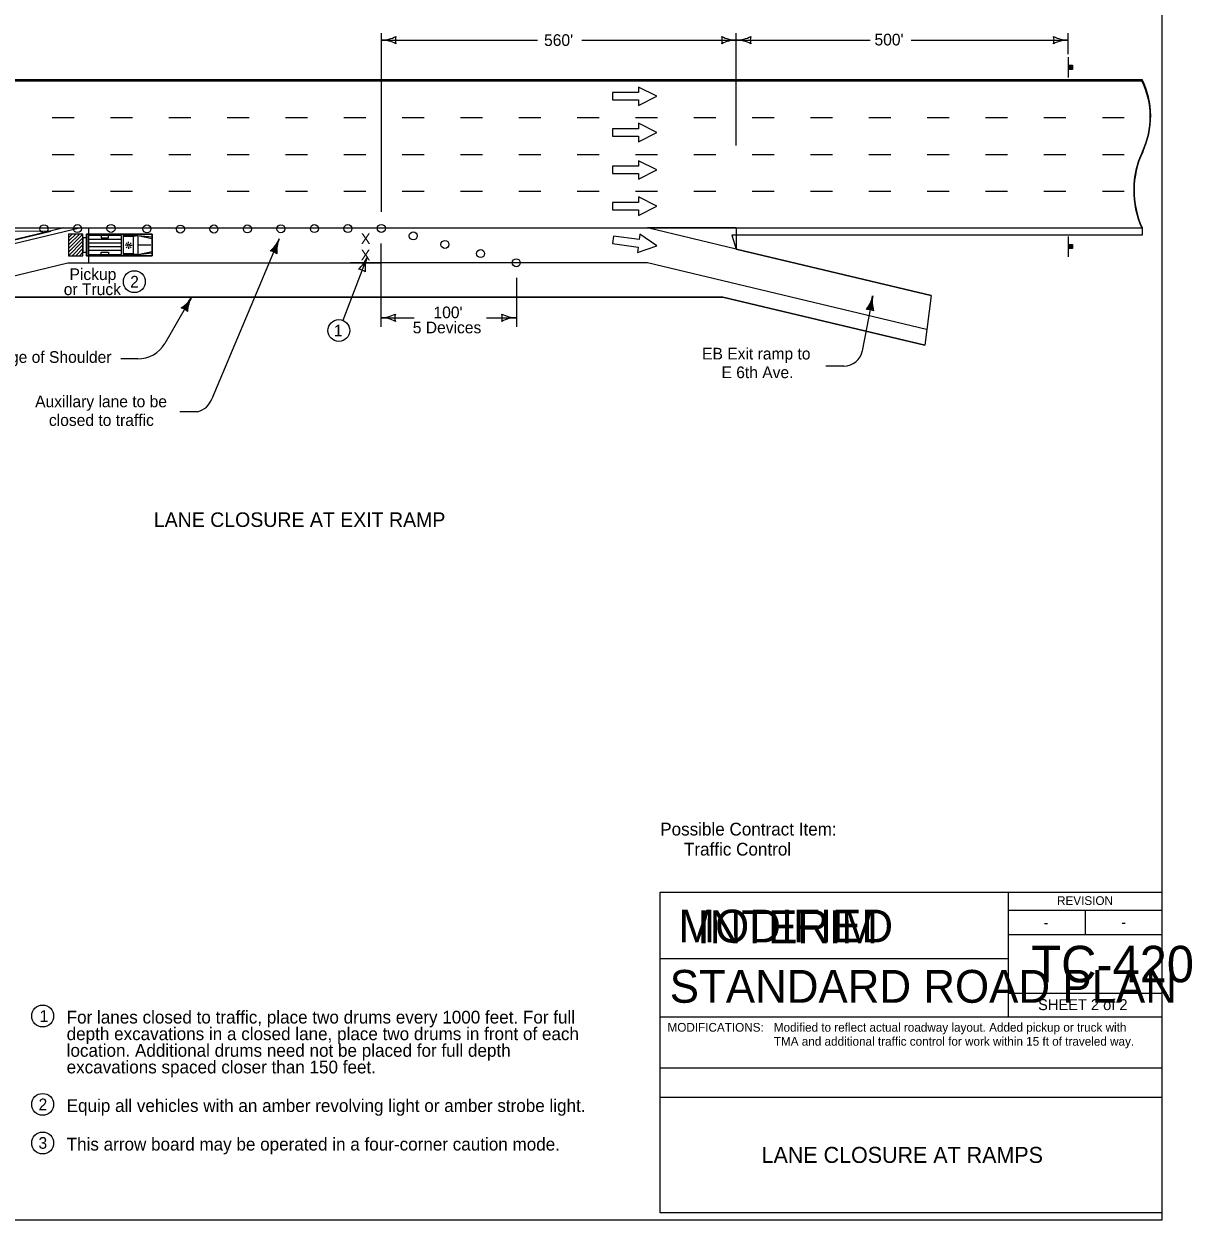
# Model space of a CAD drawing. Extents: x -1403959 to 81668, y -1400582 to 11018.
# Drawn here: x 18907 to 20509, y 7924 to 9565 of the extents above; entities that cross this region are included whole.
import ezdxf

# ---------------------------------------------------------------- set-up
doc = ezdxf.new("R2010")
doc.units = 0
for name, color, linetype in [('North Arrow', 7, 'Continuous'), ('tdBridge', 7, 'Continuous'), ('tdCiAdjCityStreetTxt', 7, 'Continuous'), ('tdCiIntDivCL', 7, 'Continuous'), ('tdCiStrucDataSec', 7, 'Continuous'), ('tdCoCorpTxt', 7, 'Continuous'), ('tdCoHydroTxtLg', 7, 'Continuous'), ('tdCoRROwnerTxt', 7, 'Continuous'), ('tdCoTwpRngTxt', 7, 'Continuous'), ('tdRailBNSF', 7, 'Continuous'), ('tdRailIA_Int_RR', 7, 'Continuous'), ('tdRailNorfolk_South', 7, 'Continuous'), ('tdRailUP', 7, 'Continuous')]:
    doc.layers.add(name, color=color, linetype=linetype)

msp = doc.modelspace()

# ---------------------------------------------------------------- linework, layer by layer
at = {"layer": 'North Arrow'}
for centre in [(19058.4, 9211.1), (19338.8, 9144.1), (18932.7, 8203.9), (18932.7, 8082.7), (18932.7, 8029.8)]:
    msp.add_circle(centre, 15, dxfattribs=at)
at = {"layer": 'tdBridge'}
for p, q in [((19083, 9276.5), (18993, 9276.5)), ((18993, 9276.5), (18993, 9246.5)), ((19083, 9246.5), (19083, 9276.5)), ((18993, 9246.5), (19083, 9246.5))]:
    msp.add_line(p, q, dxfattribs=at)
at = {"layer": 'tdCiAdjCityStreetTxt'}
for p, q in [((17425.4, 9486.8), (20440.3, 9486.8)), ((18968, 9256.5), (18988, 9276.5)), ((18968, 9261.5), (18983, 9276.5)), ((18968, 9266.5), (18978, 9276.5)), ((18968, 9271.5), (18973, 9276.5)), ((18968, 9251.5), (18988, 9271.5)), ((18993, 9276.5), (19083, 9276.5)), ((18993, 9246.5), (18993, 9276.5)), ((19013, 9274.5), (19013, 9271.5)), ((19013, 9271.5), (19023, 9271.5)), ((19023, 9271.5), (19023, 9274.5)), ((19043, 9276.5), (19043, 9246.5)), ((19063, 9274.5), (19043, 9274.5)), ((19043, 9273.5), (19057, 9273.5)), ((19057, 9273.5), (19063, 9274.5)), ((19057, 9273.5), (19057, 9249.5)), ((19063, 9274.5), (19063, 9248.5)), ((19063, 9274.5), (19083, 9270.5)), ((19063, 9274.5), (19083, 9272.5)), ((19083, 9276.5), (19083, 9246.5)), ((18968, 9246.5), (18988, 9266.5)), ((18973, 9246.5), (18988, 9261.5)), ((18978, 9246.5), (18988, 9256.5)), ((18995, 9269.5), (19041, 9269.5)), ((18995, 9264.5), (19041, 9264.5)), ((18995, 9259.5), (19041, 9259.5)), ((18995, 9254.5), (19041, 9254.5)), ((19047.8, 9261), (19045.8, 9261)), ((19048.6, 9262.9), (19047.2, 9264.4)), ((19048.7, 9259.1), (19047.3, 9257.6)), ((19050.5, 9263.8), (19050.5, 9265.8)), ((19050.6, 9258.3), (19050.6, 9256.3)), ((19052.5, 9263), (19053.9, 9264.4)), ((19052.5, 9259.1), (19054, 9257.7)), ((19053.3, 9261.1), (19055.3, 9261.1)), ((19064, 9261.5), (19081, 9261.5)), ((20151.1, 9192.1), (19883.8, 9255.8)), ((18983, 9246.5), (18988, 9251.5)), ((19083, 9246.5), (18993, 9246.5)), ((19013, 9248.5), (19013, 9251.5)), ((19013, 9251.5), (19023, 9251.5)), ((19023, 9251.5), (19023, 9248.5)), ((19057, 9249.5), (19043, 9249.5)), ((19062, 9248.5), (19043, 9248.5)), ((19057, 9249.5), (19063, 9248.5)), ((19063, 9248.5), (19083, 9252.5)), ((19063, 9248.5), (19083, 9250.5))]:
    msp.add_line(p, q, dxfattribs=at)
for points in [[(18995.4, 9284.8), (18995.4, 9236.8), (19396.3, 9236.8), (19396.3, 9190.1), (18877.7, 9190.1), (18334.5, 9060.7), (18317.7, 9131.3), (18784.9, 9242.6), (18615.4, 9242.6), (18615.4, 9284.8)], [(18784.9, 9242.6), (18615.4, 9242.6), (18615.4, 9284.7), (18784.9, 9284.7), (18961.7, 9284.8)], [(18988, 9276.5), (18968, 9276.5), (18968, 9246.5), (18988, 9246.5)], [(18988, 9251.5), (18993, 9251.5), (18993, 9271.5), (18988, 9271.5)], [(18995, 9274.5), (18995, 9248.5), (19041, 9248.5), (19041, 9274.5)]]:
    msp.add_lwpolyline(points, close=True, dxfattribs=at)
msp.add_lwpolyline([(18334.5, 9060.7), (18877.7, 9190.1), (19865.3, 9190.1), (20142.1, 9124.1)], dxfattribs=at)
for centre, radius, start, end in [((20339.6, 9437.2), 111.8, 334.749, 26.1868), ((20553.4, 9336.4), 124.7, 154.749, 204.447)]:
    msp.add_arc(centre, radius, start, end, dxfattribs=at)
msp.add_ellipse((19050.6, 9261.1), major_axis=(0, -1.48), ratio=0.999938, dxfattribs=at)
at = {"layer": 'tdCiIntDivCL'}
msp.add_line((17424.5, 9488), (20440.3, 9488.5), dxfattribs=at)
msp.add_lwpolyline([(20440.4, 9284.8), (20440.4, 9274.8), (19877.7, 9274.8), (19883.8, 9255.8), (20151.1, 9192.1), (20142.1, 9124.1), (19865.3, 9190.1), (18877.7, 9190.1), (18334.5, 9060.7), (18317.7, 9131.3), (18784.9, 9242.6), (18943.8, 9280.5), (17954.7, 9277.6), (17415.1, 9152.6), (17415.1, 9210.2), (17899.5, 9325.3), (17419.6, 9325.3), (17419.6, 9335.3)], dxfattribs=at)
msp.add_lwpolyline([(19762.2, 9284.8), (19883.8, 9284.8), (19883.8, 9255.8)], close=True, dxfattribs=at)
for centre, radius, start, end in [((20337.8, 9438.1), 114.2, 334.749, 26.1697), ((20553.4, 9336.4), 124.2, 154.749, 204.5399)]:
    msp.add_arc(centre, radius, start, end, dxfattribs=at)
at = {"layer": 'tdCiStrucDataSec'}
for p, q in [((19257.1, 9269.7), (19164.7, 9050.6)), ((19257.1, 9269.7), (19253.3, 9260.8)), ((19137, 9190.1), (19100.3, 9126.5)), ((19137, 9190.1), (19127.4, 9173.4)), ((19137, 9190.1), (19132.2, 9181.7)), ((20070.8, 9191.8), (20056.6, 9116.2)), ((20070.8, 9191.8), (20069, 9182.2)), ((19063.1, 9105.4), (19040, 9105.4)), ((20031.2, 9095.4), (20006.7, 9095.4)), ((19145.2, 9032.7), (19120.7, 9032.7))]:
    msp.add_line(p, q, dxfattribs=at)
for points in [[(19714, 9470.5), (19714, 9460.4), (19749.6, 9460.4), (19749.6, 9452.7), (19775, 9465.4), (19749.6, 9478.1), (19749.6, 9470.5), (19714, 9470.5)], [(19714, 9420.9), (19714, 9410.7), (19749.6, 9410.7), (19749.6, 9403.1), (19775, 9415.8), (19749.6, 9428.5), (19749.6, 9420.9), (19714, 9420.9)], [(19714, 9369.5), (19714, 9359.4), (19749.6, 9359.4), (19749.6, 9351.7), (19775, 9364.4), (19749.6, 9377.1), (19749.6, 9369.5), (19714, 9369.5)], [(19714, 9319.9), (19714, 9309.7), (19749.6, 9309.7), (19749.6, 9302.1), (19775, 9314.8), (19749.6, 9327.5), (19749.6, 9319.9), (19714, 9319.9)], [(19715.4, 9273.7), (19713.9, 9263.7), (19749.1, 9258.7), (19748.1, 9251.2), (19775, 9260.2), (19751.6, 9276.3), (19750.6, 9268.8), (19715.4, 9273.7)], [(19253, 9251), (19250, 9253), (19246.4, 9253.8), (19249.9, 9256.9), (19254, 9262.6), (19252.7, 9255.2), (19252.8, 9251.7), (19250.2, 9253.6), (19248, 9254.3), (19250.3, 9256.3), (19252.7, 9259.5), (19252.2, 9255.3), (19252, 9253.1), (19249.4, 9254.6), (19251.5, 9256.7), (19251.3, 9254.5), (19250.3, 9254.8), (19251, 9255.6)], [(19130.7, 9172), (19128, 9174.4), (19124.5, 9175.5), (19128.4, 9178.2), (19133.1, 9183.4), (19131, 9176.1), (19130.6, 9172.7), (19128.3, 9174.9), (19126.1, 9175.8), (19128.7, 9177.6), (19131.4, 9180.4), (19130.4, 9176.3), (19130, 9174.2), (19127.6, 9176), (19130, 9177.9), (19129.5, 9175.6), (19128.5, 9176.1), (19129.3, 9176.8)], [(20070.8, 9172.6), (20067.4, 9174), (20063.7, 9173.9), (20066.6, 9177.7), (20069.3, 9184.2), (20069.7, 9176.6), (20070.5, 9173.3), (20067.5, 9174.6), (20065.2, 9174.7), (20067.1, 9177.3), (20068.7, 9180.8), (20069.1, 9176.6), (20069.4, 9174.4), (20066.5, 9175.4), (20068.2, 9177.9), (20068.4, 9175.6), (20067.4, 9175.8), (20067.9, 9176.7)]]:
    msp.add_lwpolyline(points, dxfattribs=at)
for centre, radius, start, end in [((19217.9, 9286.3), 42.5, 308.9165, 336.989), ((19296.2, 9253.1), 42.5, 156.989, 185.0615), ((19243.1, 9236.9), 16.4, 49.2557, 84.7224), ((19337.9, 9260.2), 42.5, 310.9168, 338.9892), ((19417.3, 9229.8), 42.5, 158.9892, 187.0617), ((19364.8, 9211.7), 16.4, 51.2559, 86.7226), ((19100.2, 9211.3), 42.5, 301.98, 330.0525), ((19173.8, 9168.8), 42.5, 150.0525, 178.125), ((20029, 9199.6), 42.5, 321.27, 349.3424), ((20112.6, 9183.9), 42.5, 169.3424, 197.4149), ((19119.2, 9159.2), 16.4, 42.3192, 77.7859), ((20064.2, 9156.7), 16.4, 61.6091, 97.0758), ((19063.7, 9147.7), 42.3, 269.2333, 329.9689), ((20031.2, 9121.2), 25.9, 270.0012, 349.9988), ((19138.5, 9059.5), 27.6, 283.9025, 341.1587)]:
    msp.add_arc(centre, radius, start, end, dxfattribs=at)
at = {"layer": 'tdCoHydroTxtLg'}
for p, q in [((20256.6, 8374), (20256.6, 8282.7)), ((20256.6, 8349.1), (20467.5, 8349.1)), ((20362.1, 8349.1), (20362.1, 8315.9)), ((20256.6, 8315.9), (20467.5, 8315.9)), ((19779.5, 8282.7), (20256.6, 8282.7)), ((20256.6, 8282.7), (20256.6, 8202.7)), ((20467.5, 8234.9), (20256.6, 8234.9)), ((19779.5, 8202.7), (20467.5, 8202.7)), ((19779.5, 8132.7), (20467.5, 8132.7)), ((19779.5, 8092.7), (20467.5, 8092.7)), ((19779.5, 8092.7), (20467.5, 8092.7))]:
    msp.add_line(p, q, dxfattribs=at)
msp.add_lwpolyline([(19779.5, 8374), (20467.5, 8374), (20467.5, 7934), (19779.5, 7934)], close=True, dxfattribs=at)
at = {"layer": 'tdRailBNSF'}
for p, q in [((18981.7, 9284.8), (19297.2, 9284.8)), ((19762.2, 9284.8), (20439.9, 9284.8))]:
    msp.add_line(p, q, dxfattribs=at)
at = {"layer": 'tdRailIA_Int_RR'}
for p, q in [((19397.1, 9307), (19397.1, 9551.8)), ((19883.8, 9398.1), (19883.8, 9551.8)), ((20338.8, 9523.2), (20338.8, 9551.8)), ((19397.1, 9542.5), (19611.3, 9542.5)), ((19672, 9542.5), (19883.8, 9542.5)), ((19883.8, 9542.5), (20067.2, 9542.5)), ((20123.8, 9542.5), (20338.8, 9542.5)), ((19396.3, 9263.7), (19396.3, 9149.4)), ((19377.6, 9245), (19344.2, 9158.1)), ((19582.2, 9216.6), (19582.2, 9149.4)), ((19396.3, 9161.7), (19442.1, 9161.7)), ((19541.2, 9161.7), (19582.2, 9161.7))]:
    msp.add_line(p, q, dxfattribs=at)
for centre, radius, start, end in [((19397.1, 9585), 42.5, 270, 298.0725), ((19397.1, 9500), 42.5, 61.9275, 90), ((19432.7, 9542.5), 16.4, 162.2666, 197.7334), ((19848.2, 9542.5), 16.4, 342.2666, 17.7333), ((19883.8, 9585), 42.5, 241.9275, 270), ((19848.2, 9542.5), 16.4, 342.2666, 17.7333), ((19883.8, 9585), 42.5, 241.9275, 270), ((19883.8, 9500), 42.5, 90, 118.0725), ((19883.8, 9500), 42.5, 90, 118.0725), ((19883.8, 9585), 42.5, 270, 298.0725), ((19883.8, 9585), 42.5, 270, 298.0725), ((19883.8, 9500), 42.5, 61.9275, 90), ((19883.8, 9500), 42.5, 61.9275, 90), ((19919.4, 9542.5), 16.4, 162.2666, 197.7334), ((19919.4, 9542.5), 16.4, 162.2666, 197.7334), ((20303.1, 9542.5), 16.4, 342.2666, 17.7333), ((20338.8, 9585), 42.5, 241.9275, 270), ((20338.8, 9500), 42.5, 90, 118.0725), ((19396.3, 9204.2), 42.5, 270, 298.0725), ((19396.3, 9119.2), 42.5, 61.9275, 90), ((19431.9, 9161.7), 16.4, 162.2666, 197.7334), ((19546.5, 9161.7), 16.4, 342.2666, 17.7333), ((19582.2, 9204.2), 42.5, 241.9275, 270), ((19582.2, 9119.2), 42.5, 90, 118.0725)]:
    msp.add_arc(centre, radius, start, end, dxfattribs=at)
at = {"layer": 'tdRailNorfolk_South'}
for p, q in [((20339, 9519), (20339, 9491.1)), ((20339.4, 9502.3), (20339.4, 9508)), ((20339.7, 9508), (20339.7, 9502.3)), ((20340, 9502.3), (20340, 9508)), ((20340.2, 9508), (20340.2, 9502.3)), ((20340.4, 9502.3), (20340.4, 9508)), ((20340.7, 9508), (20340.7, 9502.3)), ((20341, 9502.3), (20341, 9508)), ((20341.3, 9508), (20341.3, 9502.3)), ((20341.5, 9502.3), (20341.5, 9508)), ((20341.8, 9508), (20341.8, 9502.3)), ((20342.2, 9502.3), (20342.2, 9508)), ((20342.6, 9508), (20342.6, 9502.3)), ((20342.9, 9502.3), (20342.8, 9508)), ((20343.3, 9508), (20343.3, 9502.3)), ((20343.5, 9502.3), (20343.5, 9508)), ((20343.8, 9508), (20343.8, 9502.3)), ((20344, 9502.3), (20344, 9508)), ((20344.4, 9508), (20344.4, 9502.3)), ((18945.7, 9436.3), (18975.7, 9436.3)), ((19025.7, 9436.3), (19055.7, 9436.3)), ((19105.7, 9436.3), (19135.7, 9436.3)), ((19185.7, 9436.3), (19215.7, 9436.3)), ((19265.7, 9436.3), (19295.7, 9436.3)), ((19345.7, 9436.3), (19375.7, 9436.3)), ((19425.7, 9436.3), (19455.7, 9436.3)), ((19505.7, 9436.3), (19535.7, 9436.3)), ((19585.7, 9436.3), (19615.7, 9436.3)), ((19665.7, 9436.3), (19695.7, 9436.3)), ((19745.7, 9436.3), (19775.7, 9436.3)), ((19825.7, 9436.3), (19855.7, 9436.3)), ((19905.7, 9436.3), (19935.7, 9436.3)), ((19985.7, 9436.3), (20015.7, 9436.3)), ((20065.7, 9436.3), (20095.7, 9436.3)), ((20145.7, 9436.3), (20175.7, 9436.3)), ((20225.7, 9436.3), (20255.7, 9436.3)), ((20305.7, 9436.3), (20335.7, 9436.3)), ((20385.7, 9436.3), (20415.7, 9436.3)), ((18945.7, 9385.8), (18975.7, 9385.8)), ((19025.7, 9385.8), (19055.7, 9385.8)), ((19105.7, 9385.8), (19135.7, 9385.8)), ((19185.7, 9385.8), (19215.7, 9385.8)), ((19265.7, 9385.8), (19295.7, 9385.8)), ((19345.7, 9385.8), (19375.7, 9385.8)), ((19425.7, 9385.8), (19455.7, 9385.8)), ((19505.7, 9385.8), (19535.7, 9385.8)), ((19585.7, 9385.8), (19615.7, 9385.8)), ((19665.7, 9385.8), (19695.7, 9385.8)), ((19745.7, 9385.8), (19775.7, 9385.8)), ((19825.7, 9385.8), (19855.7, 9385.8)), ((19905.7, 9385.8), (19935.7, 9385.8)), ((19985.7, 9385.8), (20015.7, 9385.8)), ((20065.7, 9385.8), (20095.7, 9385.8)), ((20145.7, 9385.8), (20175.7, 9385.8)), ((20225.7, 9385.8), (20255.7, 9385.8)), ((20305.7, 9385.8), (20335.7, 9385.8)), ((20385.7, 9385.8), (20415.7, 9385.8)), ((18945.7, 9335.3), (18975.7, 9335.3)), ((19025.7, 9335.3), (19055.7, 9335.3)), ((19105.7, 9335.3), (19135.7, 9335.3)), ((19185.7, 9335.3), (19215.7, 9335.3)), ((19265.7, 9335.3), (19295.7, 9335.3)), ((19345.7, 9335.3), (19375.7, 9335.3)), ((19425.7, 9335.3), (19455.7, 9335.3)), ((19505.7, 9335.3), (19535.7, 9335.3)), ((19585.7, 9335.3), (19615.7, 9335.3)), ((19665.7, 9335.3), (19695.7, 9335.3)), ((19745.7, 9335.3), (19775.7, 9335.3)), ((19825.7, 9335.3), (19855.7, 9335.3)), ((19905.7, 9335.3), (19935.7, 9335.3)), ((19985.7, 9335.3), (20015.7, 9335.3)), ((20065.7, 9335.3), (20095.7, 9335.3)), ((20145.7, 9335.3), (20175.7, 9335.3)), ((20225.7, 9335.3), (20255.7, 9335.3)), ((20305.7, 9335.3), (20335.7, 9335.3)), ((20385.7, 9335.3), (20415.7, 9335.3)), ((18835.5, 9249.5), (18983.3, 9284.8)), ((18843.1, 9284.8), (18983.3, 9284.8)), ((18961.7, 9284.8), (19762.2, 9284.8)), ((19883.8, 9255.8), (19762.2, 9284.8)), ((19883.8, 9284.8), (19762.2, 9284.8)), ((19883.8, 9284.8), (20439.9, 9284.8)), ((20339, 9273.2), (20339, 9245.2)), ((20339.4, 9256.5), (20339.4, 9262.1)), ((20339.7, 9262.1), (20339.7, 9256.5)), ((20340, 9256.5), (20340, 9262.1)), ((20340.2, 9262.1), (20340.2, 9256.5)), ((20340.4, 9256.5), (20340.4, 9262.1)), ((20340.7, 9262.1), (20340.7, 9256.5)), ((20341, 9256.5), (20341, 9262.1)), ((20341.3, 9262.1), (20341.3, 9256.5)), ((20341.5, 9256.5), (20341.5, 9262.1)), ((20341.8, 9262.1), (20341.8, 9256.5)), ((20342.2, 9256.5), (20342.2, 9262.1)), ((20342.6, 9262.1), (20342.6, 9256.5)), ((20342.9, 9256.5), (20342.8, 9262.1)), ((20343.3, 9262.1), (20343.3, 9256.5)), ((20343.5, 9256.5), (20343.5, 9262.1)), ((20343.8, 9262.1), (20343.8, 9256.5)), ((20344, 9256.5), (20344, 9262.1)), ((20344.4, 9262.1), (20344.4, 9256.5)), ((18397.9, 9101.4), (18967.1, 9236.8)), ((18967.1, 9236.8), (19354.7, 9236.8)), ((19762.2, 9236.8), (19354.7, 9236.8)), ((20144.6, 9145.6), (19762.2, 9236.8))]:
    msp.add_line(p, q, dxfattribs=at)
for points in [[(20339.1, 9502.3), (20339.1, 9508), (20344.8, 9508), (20344.8, 9502.3)], [(20339.1, 9256.5), (20339.1, 9262.2), (20344.8, 9262.2), (20344.8, 9256.5)]]:
    msp.add_lwpolyline(points, close=True, dxfattribs=at)
for centre in [(18934.5, 9283.8), (18980.4, 9283.9), (19026.4, 9284.1), (19075.7, 9283.6), (19121.6, 9283.2), (19167.5, 9283.4), (19213.4, 9283.5), (19259.3, 9283.7), (19305.3, 9283.9), (19351.2, 9284), (19397.1, 9284.2), (19440.9, 9274), (19484.3, 9262.2), (19533.2, 9249.6), (19582.1, 9237.1)]:
    msp.add_circle(centre, 5.5, dxfattribs=at)
at = {"layer": 'tdRailUP'}
msp.add_lwpolyline([(17332.5, 9944), (20467.5, 9944), (20467.5, 7924), (17332.5, 7924)], close=True, dxfattribs=at)

# ---------------------------------------------------------------- texts
at = {"layer": 'North Arrow'}
for s, height, p in [('2', 16, (19052.7, 9203.1)), ('1', 16, (19332, 9136.1)), ('Possible Contract Item:', 17.5, (19779.5, 8451.5)), ('     Traffic Control', 17.5, (19779.5, 8424)), ('1', 16, (18928.5, 8195.9)), ('2', 16, (18927.1, 8074.7)), ('3', 16, (18927, 8021.8))]:
    msp.add_text(s, height=height, dxfattribs=at).set_placement(p)
at = {"layer": 'tdCiAdjCityStreetTxt'}
for s, p in [('Pickup ', (18969.5, 9213.4)), ('or Truck', (18961.6, 9192.7))]:
    msp.add_text(s, height=16, dxfattribs=at).set_placement(p)
at = {"layer": 'tdCiStrucDataSec'}
for s, height, p in [('X', 15, (19368.9, 9262.6)), ('X', 15, (19368.7, 9240.2)), ('Edge of Shoulder', 16, (18861.7, 9099.8)), ('EB Exit ramp to ', 16, (19836.9, 9104.4)), ('E 6th Ave.', 16, (19863.5, 9078.8)), ('Auxillary lane to be ', 16, (18922.4, 9038.9)), ('closed to traffic', 16, (18941.3, 9013.3))]:
    msp.add_text(s, height=height, dxfattribs=at).set_placement(p)
at = {"layer": 'tdCoCorpTxt'}
msp.add_text('LANE CLOSURE AT EXIT RAMP', height=20, dxfattribs=at).set_placement((19085.1, 8874.7))
at = {"layer": 'tdCoHydroTxtLg'}
for s, height, p in [('REVISION', 12, (20323.6, 8356.2)), ('-', 15, (20305.1, 8324.7)), ('-', 15, (20411.6, 8325.1)), ('TC-420', 50, (20288.4, 8250.2)), ('STANDARD ROAD PLAN', 45.001, (19792.5, 8222.1)), ('SHEET 2 of 2', 15, (20297.6, 8212)), (' Modified to reflect actual roadway layout. Added pickup or truck with ', 12, (19930.8, 8182.4)), (' TMA and additional traffic control for work within 15 ft of traveled way.', 12, (19930.8, 8163.2)), ('LANE CLOSURE AT RAMPS', 22, (19918.5, 8002.4))]:
    msp.add_text(s, height=height, dxfattribs=at).set_placement(p)
at = {"layer": 'tdCoRROwnerTxt'}
for s, height, p in [('MODIFIED', 45, (19804.6, 8304.8)), ('MODIFICATIONS:', 12, (19789.5, 8182.4))]:
    msp.add_text(s, height=height, dxfattribs=at).set_placement(p)
at = {"layer": 'tdCoTwpRngTxt'}
msp.add_text('INTERIM', height=45, dxfattribs=at).set_placement((19830.5, 8303.7))
at = {"layer": 'tdRailIA_Int_RR'}
for s, p in [("560'", (19620.2, 9534.5)), ("500'", (20073.3, 9535.2)), ("100'", (19468.6, 9161)), ('5 Devices', (19440.2, 9140.3))]:
    msp.add_text(s, height=16, dxfattribs=at).set_placement(p)
at = {"layer": 'tdRailNorfolk_South'}
for s, p in [('For lanes closed to traffic, place two drums every 1000 feet. For full', (18965.6, 8193.6)), ('depth excavations in a closed lane, place two drums in front of each', (18965.6, 8170.8)), ('location. Additional drums need not be placed for full depth ', (18965.6, 8148)), ('excavations spaced closer than 150 feet.', (18965.6, 8125.2)), ('Equip all vehicles with an amber revolving light or amber strobe light.', (18965.6, 8072.3)), ('This arrow board may be operated in a four-corner caution mode.', (18965.6, 8019.4))]:
    msp.add_text(s, height=17.5, dxfattribs=at).set_placement(p)

doc.saveas('drawing.dxf')
